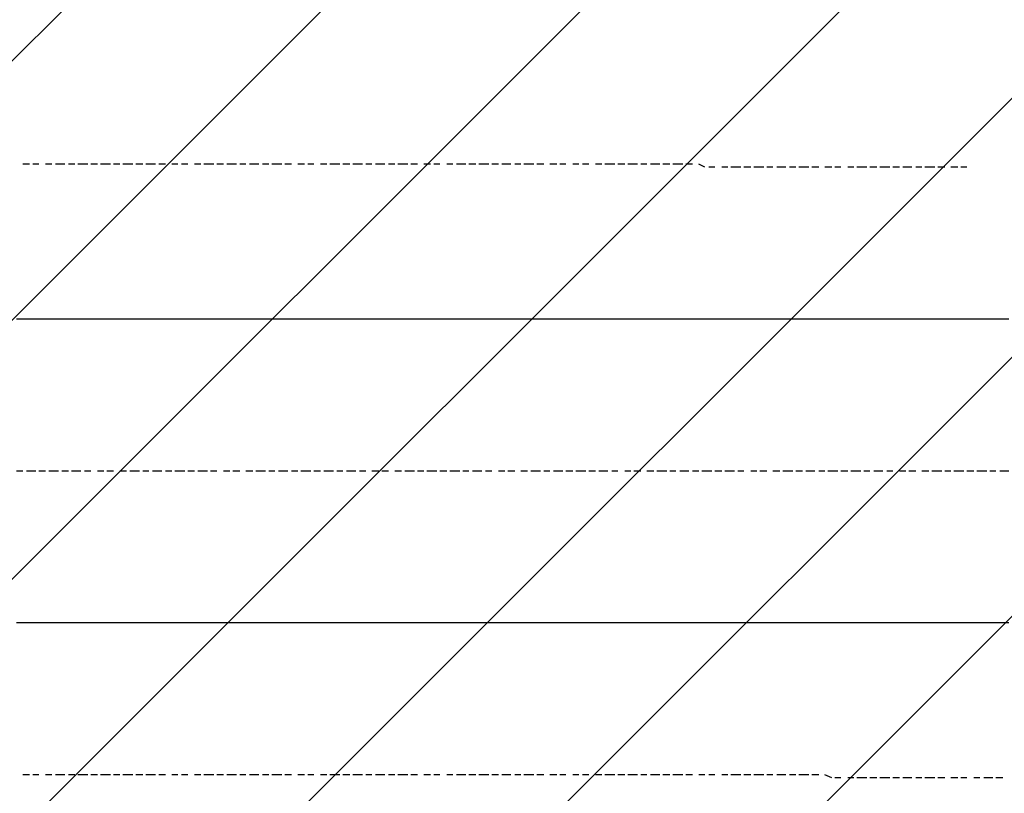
# Model space of a CAD drawing. Extents: x 997 to 109698, y 921 to 94021.
# Tile 544 of 656: x 19624 to 20913, y 50804 to 51818. Entities that reach past the tile are written whole.
import ezdxf

# ---------------------------------------------------------------- set-up
doc = ezdxf.new("R2010")
doc.units = 0
doc.header["$MEASUREMENT"] = 0
doc.layers.add('12', color=7, linetype='CONTINUOUS')
doc.layers.add('28', color=7, linetype='CONTINUOUS')

msp = doc.modelspace()

# ---------------------------------------------------------------- linework, layer by layer
at = {"layer": '12', "color": 1}
for p, q in [((19636.630503, 51628.563401), (19627.630503, 51628.563401)), ((19648.630503, 51628.563401), (19640.630503, 51628.563401)), ((19665.630503, 51628.563401), (19657.630503, 51628.563401)), ((19682.630503, 51628.563401), (19670.630503, 51628.563401)), ((19695.630503, 51628.563401), (19687.630503, 51628.563401)), ((19712.630503, 51628.563401), (19699.630503, 51628.563401)), ((19725.630503, 51628.563401), (19716.630503, 51628.563401)), ((19742.630503, 51628.563401), (19729.630503, 51628.563401)), ((19754.630503, 51628.563401), (19746.630503, 51628.563401)), ((19771.630503, 51628.563401), (19758.630503, 51628.563401)), ((19784.630503, 51628.563401), (19775.630503, 51628.563401)), ((19801.630503, 51628.563401), (19788.630503, 51628.563401)), ((19814.630503, 51628.563401), (19805.630503, 51628.563401)), ((19830.630503, 51628.563401), (19822.630503, 51628.563401)), ((19843.630503, 51628.563401), (19835.630503, 51628.563401)), ((19860.630503, 51628.563401), (19852.630503, 51628.563401)), ((19877.630503, 51628.563401), (19864.630503, 51628.563401)), ((19890.630503, 51628.563401), (19881.630503, 51628.563401)), ((19907.630503, 51628.563401), (19894.630503, 51628.563401)), ((19919.630503, 51628.563401), (19911.630503, 51628.563401)), ((19936.630503, 51628.563401), (19924.630503, 51628.563401)), ((19949.630503, 51628.563401), (19941.630503, 51628.563401)), ((19966.630503, 51628.563401), (19953.630503, 51628.563401)), ((19979.630503, 51628.563401), (19970.630503, 51628.563401)), ((19996.630503, 51628.563401), (19987.630503, 51628.563401)), ((20008.630503, 51628.563401), (20000.630503, 51628.563401)), ((20025.630503, 51628.563401), (20017.630503, 51628.563401)), ((20042.630503, 51628.563401), (20029.630503, 51628.563401)), ((20055.630503, 51628.563401), (20046.630503, 51628.563401)), ((20072.630503, 51628.563401), (20059.630503, 51628.563401)), ((20084.630503, 51628.563401), (20076.630503, 51628.563401)), ((20101.630503, 51628.563401), (20089.630503, 51628.563401)), ((20114.630503, 51628.563401), (20106.630503, 51628.563401)), ((20131.630503, 51628.563401), (20118.630503, 51628.563401)), ((20144.630503, 51628.563401), (20135.630503, 51628.563401)), ((20161.630503, 51628.563401), (20152.630503, 51628.563401)), ((20173.630503, 51628.563401), (20165.630503, 51628.563401)), ((20190.630503, 51628.563401), (20182.630503, 51628.563401)), ((20207.630503, 51628.563401), (20195.630503, 51628.563401)), ((20220.630503, 51628.563401), (20211.630503, 51628.563401)), ((20237.630503, 51628.563401), (20224.630503, 51628.563401)), ((20250.630503, 51628.563401), (20241.630503, 51628.563401)), ((20266.630503, 51628.563401), (20254.630503, 51628.563401)), ((20279.630503, 51628.563401), (20271.630503, 51628.563401)), ((20296.630503, 51628.563401), (20283.630503, 51628.563401)), ((20309.630503, 51628.563401), (20300.630503, 51628.563401)), ((20326.630503, 51628.563401), (20317.630503, 51628.563401)), ((20338.630503, 51628.563401), (20330.630503, 51628.563401)), ((20355.630503, 51628.563401), (20347.630503, 51628.563401)), ((20368.630503, 51628.563401), (20360.630503, 51628.563401)), ((20385.630503, 51628.563401), (20377.630503, 51628.563401)), ((20402.630503, 51628.563401), (20389.630503, 51628.563401)), ((20415.630503, 51628.563401), (20406.630503, 51628.563401)), ((20432.630503, 51628.563401), (20419.630503, 51628.563401)), ((20444.630503, 51628.563401), (20436.630503, 51628.563401)), ((20461.630503, 51628.563401), (20449.630503, 51628.563401)), ((20474.630503, 51628.563401), (20465.630503, 51628.563401)), ((20491.630503, 51628.563401), (20478.630503, 51628.563401)), ((20504.630503, 51628.563401), (20495.630503, 51628.563401)), ((20520.630503, 51624.563401), (20512.630503, 51628.563401)), ((20533.630503, 51624.563401), (20525.630503, 51624.563401)), ((20550.630503, 51624.563401), (20542.630503, 51624.563401)), ((20567.630503, 51624.563401), (20554.630503, 51624.563401)), ((20580.630503, 51624.563401), (20571.630503, 51624.563401)), ((20597.630503, 51624.563401), (20584.630503, 51624.563401)), ((20609.630503, 51624.563401), (20601.630503, 51624.563401)), ((20626.630503, 51624.563401), (20614.630503, 51624.563401)), ((20639.630503, 51624.563401), (20631.630503, 51624.563401)), ((20656.630503, 51624.563401), (20643.630503, 51624.563401)), ((20669.630503, 51624.563401), (20660.630503, 51624.563401)), ((20686.630503, 51624.563401), (20677.630503, 51624.563401)), ((20698.630503, 51624.563401), (20690.630503, 51624.563401)), ((20715.630503, 51624.563401), (20707.630503, 51624.563401)), ((20732.630503, 51624.563401), (20719.630503, 51624.563401)), ((20745.630503, 51624.563401), (20736.630503, 51624.563401)), ((20762.630503, 51624.563401), (20749.630503, 51624.563401)), ((20775.630503, 51624.563401), (20766.630503, 51624.563401)), ((20791.630503, 51624.563401), (20779.630503, 51624.563401)), ((20804.630503, 51624.563401), (20796.630503, 51624.563401)), ((20821.630503, 51624.563401), (20808.630503, 51624.563401)), ((20834.630503, 51624.563401), (20825.630503, 51624.563401)), ((20851.630503, 51624.563401), (20842.630503, 51624.563401)), ((20863.630503, 51624.563401), (20855.630503, 51624.563401)), ((19627.630503, 51226.563401), (19619.630503, 51226.563401)), ((19644.630503, 51226.563401), (19632.630503, 51226.563401)), ((19657.630503, 51226.563401), (19648.630503, 51226.563401)), ((19674.630503, 51226.563401), (19661.630503, 51226.563401)), ((19687.630503, 51226.563401), (19678.630503, 51226.563401)), ((19703.630503, 51226.563401), (19691.630503, 51226.563401)), ((19716.630503, 51226.563401), (19708.630503, 51226.563401)), ((19733.630503, 51226.563401), (19725.630503, 51226.563401)), ((19746.630503, 51226.563401), (19737.630503, 51226.563401)), ((19763.630503, 51226.563401), (19754.630503, 51226.563401)), ((19780.630503, 51226.563401), (19767.630503, 51226.563401)), ((19792.630503, 51226.563401), (19784.630503, 51226.563401)), ((19809.630503, 51226.563401), (19797.630503, 51226.563401)), ((19822.630503, 51226.563401), (19814.630503, 51226.563401)), ((19839.630503, 51226.563401), (19826.630503, 51226.563401)), ((19852.630503, 51226.563401), (19843.630503, 51226.563401)), ((19869.630503, 51226.563401), (19856.630503, 51226.563401)), ((19881.630503, 51226.563401), (19873.630503, 51226.563401)), ((19898.630503, 51226.563401), (19890.630503, 51226.563401)), ((19911.630503, 51226.563401), (19902.630503, 51226.563401)), ((19928.630503, 51226.563401), (19919.630503, 51226.563401)), ((19945.630503, 51226.563401), (19932.630503, 51226.563401)), ((19957.630503, 51226.563401), (19949.630503, 51226.563401)), ((19974.630503, 51226.563401), (19962.630503, 51226.563401)), ((19987.630503, 51226.563401), (19979.630503, 51226.563401)), ((20004.630503, 51226.563401), (19991.630503, 51226.563401)), ((20017.630503, 51226.563401), (20008.630503, 51226.563401)), ((20034.630503, 51226.563401), (20021.630503, 51226.563401)), ((20046.630503, 51226.563401), (20038.630503, 51226.563401)), ((20063.630503, 51226.563401), (20051.630503, 51226.563401)), ((20076.630503, 51226.563401), (20068.630503, 51226.563401)), ((20093.630503, 51226.563401), (20084.630503, 51226.563401)), ((20106.630503, 51226.563401), (20097.630503, 51226.563401)), ((20123.630503, 51226.563401), (20114.630503, 51226.563401)), ((20140.630503, 51226.563401), (20127.630503, 51226.563401)), ((20152.630503, 51226.563401), (20144.630503, 51226.563401)), ((20169.630503, 51226.563401), (20156.630503, 51226.563401)), ((20182.630503, 51226.563401), (20173.630503, 51226.563401)), ((20199.630503, 51226.563401), (20186.630503, 51226.563401)), ((20211.630503, 51226.563401), (20203.630503, 51226.563401)), ((20228.630503, 51226.563401), (20216.630503, 51226.563401)), ((20241.630503, 51226.563401), (20233.630503, 51226.563401)), ((20258.630503, 51226.563401), (20250.630503, 51226.563401)), ((20271.630503, 51226.563401), (20262.630503, 51226.563401)), ((20288.630503, 51226.563401), (20279.630503, 51226.563401)), ((20305.630503, 51226.563401), (20292.630503, 51226.563401)), ((20317.630503, 51226.563401), (20309.630503, 51226.563401)), ((20334.630503, 51226.563401), (20322.630503, 51226.563401)), ((20347.630503, 51226.563401), (20338.630503, 51226.563401)), ((20364.630503, 51226.563401), (20351.630503, 51226.563401)), ((20377.630503, 51226.563401), (20368.630503, 51226.563401)), ((20393.630503, 51226.563401), (20381.630503, 51226.563401)), ((20406.630503, 51226.563401), (20398.630503, 51226.563401)), ((20423.630503, 51226.563401), (20415.630503, 51226.563401)), ((20436.630503, 51226.563401), (20427.630503, 51226.563401)), ((20453.630503, 51226.563401), (20444.630503, 51226.563401)), ((20470.630503, 51226.563401), (20457.630503, 51226.563401)), ((20482.630503, 51226.563401), (20474.630503, 51226.563401)), ((20499.630503, 51226.563401), (20487.630503, 51226.563401)), ((20512.630503, 51226.563401), (20504.630503, 51226.563401)), ((20529.630503, 51226.563401), (20516.630503, 51226.563401)), ((20542.630503, 51226.563401), (20533.630503, 51226.563401)), ((20559.630503, 51226.563401), (20546.630503, 51226.563401)), ((20571.630503, 51226.563401), (20563.630503, 51226.563401)), ((20588.630503, 51226.563401), (20580.630503, 51226.563401)), ((20601.630503, 51226.563401), (20592.630503, 51226.563401)), ((20618.630503, 51226.563401), (20609.630503, 51226.563401)), ((20635.630503, 51226.563401), (20622.630503, 51226.563401)), ((20648.630503, 51226.563401), (20639.630503, 51226.563401)), ((20664.630503, 51226.563401), (20652.630503, 51226.563401)), ((20677.630503, 51226.563401), (20669.630503, 51226.563401)), ((20694.630503, 51226.563401), (20681.630503, 51226.563401)), ((20707.630503, 51226.563401), (20698.630503, 51226.563401)), ((20724.630503, 51226.563401), (20711.630503, 51226.563401)), ((20736.630503, 51226.563401), (20728.630503, 51226.563401)), ((20753.630503, 51226.563401), (20741.630503, 51226.563401)), ((20766.630503, 51226.563401), (20758.630503, 51226.563401)), ((20783.630503, 51226.563401), (20775.630503, 51226.563401)), ((20796.630503, 51226.563401), (20787.630503, 51226.563401)), ((20813.630503, 51226.563401), (20804.630503, 51226.563401)), ((20830.630503, 51226.563401), (20817.630503, 51226.563401)), ((20842.630503, 51226.563401), (20834.630503, 51226.563401)), ((20859.630503, 51226.563401), (20846.630503, 51226.563401)), ((20872.630503, 51226.563401), (20863.630503, 51226.563401)), ((20889.630503, 51226.563401), (20876.630503, 51226.563401)), ((20901.630503, 51226.563401), (20893.630503, 51226.563401)), ((20918.630503, 51226.563401), (20906.630503, 51226.563401)), ((19636.630503, 50828.563401), (19627.630503, 50828.563401)), ((19648.630503, 50828.563401), (19640.630503, 50828.563401)), ((19665.630503, 50828.563401), (19657.630503, 50828.563401)), ((19682.630503, 50828.563401), (19670.630503, 50828.563401)), ((19695.630503, 50828.563401), (19687.630503, 50828.563401)), ((19712.630503, 50828.563401), (19699.630503, 50828.563401)), ((19725.630503, 50828.563401), (19716.630503, 50828.563401)), ((19742.630503, 50828.563401), (19729.630503, 50828.563401)), ((19754.630503, 50828.563401), (19746.630503, 50828.563401)), ((19771.630503, 50828.563401), (19758.630503, 50828.563401)), ((19784.630503, 50828.563401), (19775.630503, 50828.563401)), ((19801.630503, 50828.563401), (19788.630503, 50828.563401)), ((19814.630503, 50828.563401), (19805.630503, 50828.563401)), ((19830.630503, 50828.563401), (19822.630503, 50828.563401)), ((19843.630503, 50828.563401), (19835.630503, 50828.563401)), ((19860.630503, 50828.563401), (19852.630503, 50828.563401)), ((19877.630503, 50828.563401), (19864.630503, 50828.563401)), ((19890.630503, 50828.563401), (19881.630503, 50828.563401)), ((19907.630503, 50828.563401), (19894.630503, 50828.563401)), ((19919.630503, 50828.563401), (19911.630503, 50828.563401)), ((19936.630503, 50828.563401), (19924.630503, 50828.563401)), ((19949.630503, 50828.563401), (19941.630503, 50828.563401)), ((19966.630503, 50828.563401), (19953.630503, 50828.563401)), ((19979.630503, 50828.563401), (19970.630503, 50828.563401)), ((19996.630503, 50828.563401), (19987.630503, 50828.563401)), ((20008.630503, 50828.563401), (20000.630503, 50828.563401)), ((20025.630503, 50828.563401), (20017.630503, 50828.563401)), ((20042.630503, 50828.563401), (20029.630503, 50828.563401)), ((20055.630503, 50828.563401), (20046.630503, 50828.563401)), ((20072.630503, 50828.563401), (20059.630503, 50828.563401)), ((20084.630503, 50828.563401), (20076.630503, 50828.563401)), ((20101.630503, 50828.563401), (20089.630503, 50828.563401)), ((20114.630503, 50828.563401), (20106.630503, 50828.563401)), ((20131.630503, 50828.563401), (20118.630503, 50828.563401)), ((20144.630503, 50828.563401), (20135.630503, 50828.563401)), ((20161.630503, 50828.563401), (20152.630503, 50828.563401)), ((20173.630503, 50828.563401), (20165.630503, 50828.563401)), ((20190.630503, 50828.563401), (20182.630503, 50828.563401)), ((20207.630503, 50828.563401), (20195.630503, 50828.563401)), ((20220.630503, 50828.563401), (20211.630503, 50828.563401)), ((20237.630503, 50828.563401), (20224.630503, 50828.563401)), ((20250.630503, 50828.563401), (20241.630503, 50828.563401)), ((20266.630503, 50828.563401), (20254.630503, 50828.563401)), ((20279.630503, 50828.563401), (20271.630503, 50828.563401)), ((20296.630503, 50828.563401), (20283.630503, 50828.563401)), ((20309.630503, 50828.563401), (20300.630503, 50828.563401)), ((20326.630503, 50828.563401), (20317.630503, 50828.563401)), ((20338.630503, 50828.563401), (20330.630503, 50828.563401)), ((20355.630503, 50828.563401), (20347.630503, 50828.563401)), ((20368.630503, 50828.563401), (20360.630503, 50828.563401)), ((20385.630503, 50828.563401), (20377.630503, 50828.563401)), ((20402.630503, 50828.563401), (20389.630503, 50828.563401)), ((20415.630503, 50828.563401), (20406.630503, 50828.563401)), ((20432.630503, 50828.563401), (20419.630503, 50828.563401)), ((20444.630503, 50828.563401), (20436.630503, 50828.563401)), ((20461.630503, 50828.563401), (20449.630503, 50828.563401)), ((20474.630503, 50828.563401), (20465.630503, 50828.563401)), ((20491.630503, 50828.563401), (20478.630503, 50828.563401)), ((20504.630503, 50828.563401), (20495.630503, 50828.563401)), ((20520.630503, 50828.563401), (20512.630503, 50828.563401)), ((20533.630503, 50828.563401), (20525.630503, 50828.563401)), ((20550.630503, 50828.563401), (20542.630503, 50828.563401)), ((20567.630503, 50828.563401), (20554.630503, 50828.563401)), ((20580.630503, 50828.563401), (20571.630503, 50828.563401)), ((20597.630503, 50828.563401), (20584.630503, 50828.563401)), ((20609.630503, 50828.563401), (20601.630503, 50828.563401)), ((20626.630503, 50828.563401), (20614.630503, 50828.563401)), ((20639.630503, 50828.563401), (20631.630503, 50828.563401)), ((20656.630503, 50828.563401), (20643.630503, 50828.563401)), ((20669.630503, 50828.563401), (20660.630503, 50828.563401)), ((20686.630503, 50824.563401), (20677.630503, 50828.563401)), ((20698.630503, 50824.563401), (20690.630503, 50824.563401)), ((20715.630503, 50824.563401), (20707.630503, 50824.563401)), ((20732.630503, 50824.563401), (20719.630503, 50824.563401)), ((20745.630503, 50824.563401), (20736.630503, 50824.563401)), ((20762.630503, 50824.563401), (20749.630503, 50824.563401)), ((20775.630503, 50824.563401), (20766.630503, 50824.563401)), ((20791.630503, 50824.563401), (20779.630503, 50824.563401)), ((20804.630503, 50824.563401), (20796.630503, 50824.563401)), ((20821.630503, 50824.563401), (20808.630503, 50824.563401)), ((20834.630503, 50824.563401), (20825.630503, 50824.563401)), ((20851.630503, 50824.563401), (20842.630503, 50824.563401)), ((20863.630503, 50824.563401), (20855.630503, 50824.563401)), ((20880.630503, 50824.563401), (20872.630503, 50824.563401)), ((20897.630503, 50824.563401), (20885.630503, 50824.563401)), ((20910.630503, 50824.563401), (20901.630503, 50824.563401))]:
    msp.add_line(p, q, dxfattribs=at)
at = {"layer": '12', "color": 5}
for p, q in [((19632.630503, 51425.563401), (19619.630503, 51425.563401)), ((19640.630503, 51425.563401), (19632.630503, 51425.563401)), ((19648.630503, 51425.563401), (19640.630503, 51425.563401)), ((19661.630503, 51425.563401), (19648.630503, 51425.563401)), ((19670.630503, 51425.563401), (19661.630503, 51425.563401)), ((19682.630503, 51425.563401), (19670.630503, 51425.563401)), ((19691.630503, 51425.563401), (19682.630503, 51425.563401)), ((19699.630503, 51425.563401), (19691.630503, 51425.563401)), ((19712.630503, 51425.563401), (19699.630503, 51425.563401)), ((19720.630503, 51425.563401), (19712.630503, 51425.563401)), ((19729.630503, 51425.563401), (19720.630503, 51425.563401)), ((19742.630503, 51425.563401), (19729.630503, 51425.563401)), ((19750.630503, 51425.563401), (19742.630503, 51425.563401)), ((19758.630503, 51425.563401), (19750.630503, 51425.563401)), ((19771.630503, 51425.563401), (19758.630503, 51425.563401)), ((19780.630503, 51425.563401), (19771.630503, 51425.563401)), ((19788.630503, 51425.563401), (19780.630503, 51425.563401)), ((19801.630503, 51425.563401), (19788.630503, 51425.563401)), ((19809.630503, 51425.563401), (19801.630503, 51425.563401)), ((19822.630503, 51425.563401), (19809.630503, 51425.563401)), ((19830.630503, 51425.563401), (19822.630503, 51425.563401)), ((19839.630503, 51425.563401), (19830.630503, 51425.563401)), ((19852.630503, 51425.563401), (19839.630503, 51425.563401)), ((19860.630503, 51425.563401), (19852.630503, 51425.563401)), ((19869.630503, 51425.563401), (19860.630503, 51425.563401)), ((19881.630503, 51425.563401), (19869.630503, 51425.563401)), ((19890.630503, 51425.563401), (19881.630503, 51425.563401)), ((19898.630503, 51425.563401), (19890.630503, 51425.563401)), ((19911.630503, 51425.563401), (19898.630503, 51425.563401)), ((19919.630503, 51425.563401), (19911.630503, 51425.563401)), ((19932.630503, 51425.563401), (19919.630503, 51425.563401)), ((19941.630503, 51425.563401), (19932.630503, 51425.563401)), ((19949.630503, 51425.563401), (19941.630503, 51425.563401)), ((19962.630503, 51425.563401), (19949.630503, 51425.563401)), ((19970.630503, 51425.563401), (19962.630503, 51425.563401)), ((19979.630503, 51425.563401), (19970.630503, 51425.563401)), ((19991.630503, 51425.563401), (19979.630503, 51425.563401)), ((20000.630503, 51425.563401), (19991.630503, 51425.563401)), ((20008.630503, 51425.563401), (20000.630503, 51425.563401)), ((20021.630503, 51425.563401), (20008.630503, 51425.563401)), ((20029.630503, 51425.563401), (20021.630503, 51425.563401)), ((20042.630503, 51425.563401), (20029.630503, 51425.563401)), ((20051.630503, 51425.563401), (20042.630503, 51425.563401)), ((20059.630503, 51425.563401), (20051.630503, 51425.563401)), ((20072.630503, 51425.563401), (20059.630503, 51425.563401)), ((20080.630503, 51425.563401), (20072.630503, 51425.563401)), ((20089.630503, 51425.563401), (20080.630503, 51425.563401)), ((20101.630503, 51425.563401), (20089.630503, 51425.563401)), ((20110.630503, 51425.563401), (20101.630503, 51425.563401)), ((20118.630503, 51425.563401), (20110.630503, 51425.563401)), ((20131.630503, 51425.563401), (20118.630503, 51425.563401)), ((20140.630503, 51425.563401), (20131.630503, 51425.563401)), ((20152.630503, 51425.563401), (20140.630503, 51425.563401)), ((20161.630503, 51425.563401), (20152.630503, 51425.563401)), ((20169.630503, 51425.563401), (20161.630503, 51425.563401)), ((20182.630503, 51425.563401), (20169.630503, 51425.563401)), ((20190.630503, 51425.563401), (20182.630503, 51425.563401)), ((20199.630503, 51425.563401), (20190.630503, 51425.563401)), ((20211.630503, 51425.563401), (20199.630503, 51425.563401)), ((20220.630503, 51425.563401), (20211.630503, 51425.563401)), ((20228.630503, 51425.563401), (20220.630503, 51425.563401)), ((20241.630503, 51425.563401), (20228.630503, 51425.563401)), ((20250.630503, 51425.563401), (20241.630503, 51425.563401)), ((20262.630503, 51425.563401), (20250.630503, 51425.563401)), ((20271.630503, 51425.563401), (20262.630503, 51425.563401)), ((20279.630503, 51425.563401), (20271.630503, 51425.563401)), ((20292.630503, 51425.563401), (20279.630503, 51425.563401)), ((20300.630503, 51425.563401), (20292.630503, 51425.563401)), ((20309.630503, 51425.563401), (20300.630503, 51425.563401)), ((20322.630503, 51425.563401), (20309.630503, 51425.563401)), ((20330.630503, 51425.563401), (20322.630503, 51425.563401)), ((20338.630503, 51425.563401), (20330.630503, 51425.563401)), ((20351.630503, 51425.563401), (20338.630503, 51425.563401)), ((20360.630503, 51425.563401), (20351.630503, 51425.563401)), ((20368.630503, 51425.563401), (20360.630503, 51425.563401)), ((20381.630503, 51425.563401), (20368.630503, 51425.563401)), ((20389.630503, 51425.563401), (20381.630503, 51425.563401)), ((20402.630503, 51425.563401), (20389.630503, 51425.563401)), ((20410.630503, 51425.563401), (20402.630503, 51425.563401)), ((20419.630503, 51425.563401), (20410.630503, 51425.563401)), ((20432.630503, 51425.563401), (20419.630503, 51425.563401)), ((20440.630503, 51425.563401), (20432.630503, 51425.563401)), ((20449.630503, 51425.563401), (20440.630503, 51425.563401)), ((20461.630503, 51425.563401), (20449.630503, 51425.563401)), ((20470.630503, 51425.563401), (20461.630503, 51425.563401)), ((20478.630503, 51425.563401), (20470.630503, 51425.563401)), ((20491.630503, 51425.563401), (20478.630503, 51425.563401)), ((20499.630503, 51425.563401), (20491.630503, 51425.563401)), ((20512.630503, 51425.563401), (20499.630503, 51425.563401)), ((20520.630503, 51425.563401), (20512.630503, 51425.563401)), ((20529.630503, 51425.563401), (20520.630503, 51425.563401)), ((20542.630503, 51425.563401), (20529.630503, 51425.563401)), ((20550.630503, 51425.563401), (20542.630503, 51425.563401)), ((20559.630503, 51425.563401), (20550.630503, 51425.563401)), ((20571.630503, 51425.563401), (20559.630503, 51425.563401)), ((20580.630503, 51425.563401), (20571.630503, 51425.563401)), ((20588.630503, 51425.563401), (20580.630503, 51425.563401)), ((20601.630503, 51425.563401), (20588.630503, 51425.563401)), ((20609.630503, 51425.563401), (20601.630503, 51425.563401)), ((20622.630503, 51425.563401), (20609.630503, 51425.563401)), ((20631.630503, 51425.563401), (20622.630503, 51425.563401)), ((20639.630503, 51425.563401), (20631.630503, 51425.563401)), ((20652.630503, 51425.563401), (20639.630503, 51425.563401)), ((20660.630503, 51425.563401), (20652.630503, 51425.563401)), ((20669.630503, 51425.563401), (20660.630503, 51425.563401)), ((20681.630503, 51425.563401), (20669.630503, 51425.563401)), ((20690.630503, 51425.563401), (20681.630503, 51425.563401)), ((20698.630503, 51425.563401), (20690.630503, 51425.563401)), ((20711.630503, 51425.563401), (20698.630503, 51425.563401)), ((20719.630503, 51425.563401), (20711.630503, 51425.563401)), ((20732.630503, 51425.563401), (20719.630503, 51425.563401)), ((20741.630503, 51425.563401), (20732.630503, 51425.563401)), ((20749.630503, 51425.563401), (20741.630503, 51425.563401)), ((20762.630503, 51425.563401), (20749.630503, 51425.563401)), ((20770.630503, 51425.563401), (20762.630503, 51425.563401)), ((20779.630503, 51425.563401), (20770.630503, 51425.563401)), ((20791.630503, 51425.563401), (20779.630503, 51425.563401)), ((20800.630503, 51425.563401), (20791.630503, 51425.563401)), ((20808.630503, 51425.563401), (20800.630503, 51425.563401)), ((20821.630503, 51425.563401), (20808.630503, 51425.563401)), ((20830.630503, 51425.563401), (20821.630503, 51425.563401)), ((20842.630503, 51425.563401), (20830.630503, 51425.563401)), ((20851.630503, 51425.563401), (20842.630503, 51425.563401)), ((20859.630503, 51425.563401), (20851.630503, 51425.563401)), ((20872.630503, 51425.563401), (20859.630503, 51425.563401)), ((20880.630503, 51425.563401), (20872.630503, 51425.563401)), ((20889.630503, 51425.563401), (20880.630503, 51425.563401)), ((20901.630503, 51425.563401), (20889.630503, 51425.563401)), ((20910.630503, 51425.563401), (20901.630503, 51425.563401)), ((20918.630503, 51425.563401), (20910.630503, 51425.563401)), ((19632.630503, 51027.563401), (19619.630503, 51027.563401)), ((19640.630503, 51027.563401), (19632.630503, 51027.563401)), ((19648.630503, 51027.563401), (19640.630503, 51027.563401)), ((19661.630503, 51027.563401), (19648.630503, 51027.563401)), ((19670.630503, 51027.563401), (19661.630503, 51027.563401)), ((19682.630503, 51027.563401), (19670.630503, 51027.563401)), ((19691.630503, 51027.563401), (19682.630503, 51027.563401)), ((19699.630503, 51027.563401), (19691.630503, 51027.563401)), ((19712.630503, 51027.563401), (19699.630503, 51027.563401)), ((19720.630503, 51027.563401), (19712.630503, 51027.563401)), ((19729.630503, 51027.563401), (19720.630503, 51027.563401)), ((19742.630503, 51027.563401), (19729.630503, 51027.563401)), ((19750.630503, 51027.563401), (19742.630503, 51027.563401)), ((19758.630503, 51027.563401), (19750.630503, 51027.563401)), ((19771.630503, 51027.563401), (19758.630503, 51027.563401)), ((19780.630503, 51027.563401), (19771.630503, 51027.563401)), ((19788.630503, 51027.563401), (19780.630503, 51027.563401)), ((19801.630503, 51027.563401), (19788.630503, 51027.563401)), ((19809.630503, 51027.563401), (19801.630503, 51027.563401)), ((19822.630503, 51027.563401), (19809.630503, 51027.563401)), ((19830.630503, 51027.563401), (19822.630503, 51027.563401)), ((19839.630503, 51027.563401), (19830.630503, 51027.563401)), ((19852.630503, 51027.563401), (19839.630503, 51027.563401)), ((19860.630503, 51027.563401), (19852.630503, 51027.563401)), ((19869.630503, 51027.563401), (19860.630503, 51027.563401)), ((19881.630503, 51027.563401), (19869.630503, 51027.563401)), ((19890.630503, 51027.563401), (19881.630503, 51027.563401)), ((19898.630503, 51027.563401), (19890.630503, 51027.563401)), ((19911.630503, 51027.563401), (19898.630503, 51027.563401)), ((19919.630503, 51027.563401), (19911.630503, 51027.563401)), ((19932.630503, 51027.563401), (19919.630503, 51027.563401)), ((19941.630503, 51027.563401), (19932.630503, 51027.563401)), ((19949.630503, 51027.563401), (19941.630503, 51027.563401)), ((19962.630503, 51027.563401), (19949.630503, 51027.563401)), ((19970.630503, 51027.563401), (19962.630503, 51027.563401)), ((19979.630503, 51027.563401), (19970.630503, 51027.563401)), ((19991.630503, 51027.563401), (19979.630503, 51027.563401)), ((20000.630503, 51027.563401), (19991.630503, 51027.563401)), ((20008.630503, 51027.563401), (20000.630503, 51027.563401)), ((20021.630503, 51027.563401), (20008.630503, 51027.563401)), ((20029.630503, 51027.563401), (20021.630503, 51027.563401)), ((20042.630503, 51027.563401), (20029.630503, 51027.563401)), ((20051.630503, 51027.563401), (20042.630503, 51027.563401)), ((20059.630503, 51027.563401), (20051.630503, 51027.563401)), ((20072.630503, 51027.563401), (20059.630503, 51027.563401)), ((20080.630503, 51027.563401), (20072.630503, 51027.563401)), ((20089.630503, 51027.563401), (20080.630503, 51027.563401)), ((20101.630503, 51027.563401), (20089.630503, 51027.563401)), ((20110.630503, 51027.563401), (20101.630503, 51027.563401)), ((20118.630503, 51027.563401), (20110.630503, 51027.563401)), ((20131.630503, 51027.563401), (20118.630503, 51027.563401)), ((20140.630503, 51027.563401), (20131.630503, 51027.563401)), ((20152.630503, 51027.563401), (20140.630503, 51027.563401)), ((20161.630503, 51027.563401), (20152.630503, 51027.563401)), ((20169.630503, 51027.563401), (20161.630503, 51027.563401)), ((20182.630503, 51027.563401), (20169.630503, 51027.563401)), ((20190.630503, 51027.563401), (20182.630503, 51027.563401)), ((20199.630503, 51027.563401), (20190.630503, 51027.563401)), ((20211.630503, 51027.563401), (20199.630503, 51027.563401)), ((20220.630503, 51027.563401), (20211.630503, 51027.563401)), ((20228.630503, 51027.563401), (20220.630503, 51027.563401)), ((20241.630503, 51027.563401), (20228.630503, 51027.563401)), ((20250.630503, 51027.563401), (20241.630503, 51027.563401)), ((20262.630503, 51027.563401), (20250.630503, 51027.563401)), ((20271.630503, 51027.563401), (20262.630503, 51027.563401)), ((20279.630503, 51027.563401), (20271.630503, 51027.563401)), ((20292.630503, 51027.563401), (20279.630503, 51027.563401)), ((20300.630503, 51027.563401), (20292.630503, 51027.563401)), ((20309.630503, 51027.563401), (20300.630503, 51027.563401)), ((20322.630503, 51027.563401), (20309.630503, 51027.563401)), ((20330.630503, 51027.563401), (20322.630503, 51027.563401)), ((20338.630503, 51027.563401), (20330.630503, 51027.563401)), ((20351.630503, 51027.563401), (20338.630503, 51027.563401)), ((20360.630503, 51027.563401), (20351.630503, 51027.563401)), ((20368.630503, 51027.563401), (20360.630503, 51027.563401)), ((20381.630503, 51027.563401), (20368.630503, 51027.563401)), ((20389.630503, 51027.563401), (20381.630503, 51027.563401)), ((20402.630503, 51027.563401), (20389.630503, 51027.563401)), ((20410.630503, 51027.563401), (20402.630503, 51027.563401)), ((20419.630503, 51027.563401), (20410.630503, 51027.563401)), ((20432.630503, 51027.563401), (20419.630503, 51027.563401)), ((20440.630503, 51027.563401), (20432.630503, 51027.563401)), ((20449.630503, 51027.563401), (20440.630503, 51027.563401)), ((20461.630503, 51027.563401), (20449.630503, 51027.563401)), ((20470.630503, 51027.563401), (20461.630503, 51027.563401)), ((20478.630503, 51027.563401), (20470.630503, 51027.563401)), ((20491.630503, 51027.563401), (20478.630503, 51027.563401)), ((20499.630503, 51027.563401), (20491.630503, 51027.563401)), ((20512.630503, 51027.563401), (20499.630503, 51027.563401)), ((20520.630503, 51027.563401), (20512.630503, 51027.563401)), ((20529.630503, 51027.563401), (20520.630503, 51027.563401)), ((20542.630503, 51027.563401), (20529.630503, 51027.563401)), ((20550.630503, 51027.563401), (20542.630503, 51027.563401)), ((20559.630503, 51027.563401), (20550.630503, 51027.563401)), ((20571.630503, 51027.563401), (20559.630503, 51027.563401)), ((20580.630503, 51027.563401), (20571.630503, 51027.563401)), ((20588.630503, 51027.563401), (20580.630503, 51027.563401)), ((20601.630503, 51027.563401), (20588.630503, 51027.563401)), ((20609.630503, 51027.563401), (20601.630503, 51027.563401)), ((20622.630503, 51027.563401), (20609.630503, 51027.563401)), ((20631.630503, 51027.563401), (20622.630503, 51027.563401)), ((20639.630503, 51027.563401), (20631.630503, 51027.563401)), ((20652.630503, 51027.563401), (20639.630503, 51027.563401)), ((20660.630503, 51027.563401), (20652.630503, 51027.563401)), ((20669.630503, 51027.563401), (20660.630503, 51027.563401)), ((20681.630503, 51027.563401), (20669.630503, 51027.563401)), ((20690.630503, 51027.563401), (20681.630503, 51027.563401)), ((20698.630503, 51027.563401), (20690.630503, 51027.563401)), ((20711.630503, 51027.563401), (20698.630503, 51027.563401)), ((20719.630503, 51027.563401), (20711.630503, 51027.563401)), ((20732.630503, 51027.563401), (20719.630503, 51027.563401)), ((20741.630503, 51027.563401), (20732.630503, 51027.563401)), ((20749.630503, 51027.563401), (20741.630503, 51027.563401)), ((20762.630503, 51027.563401), (20749.630503, 51027.563401)), ((20770.630503, 51027.563401), (20762.630503, 51027.563401)), ((20779.630503, 51027.563401), (20770.630503, 51027.563401)), ((20791.630503, 51027.563401), (20779.630503, 51027.563401)), ((20800.630503, 51027.563401), (20791.630503, 51027.563401)), ((20808.630503, 51027.563401), (20800.630503, 51027.563401)), ((20821.630503, 51027.563401), (20808.630503, 51027.563401)), ((20830.630503, 51027.563401), (20821.630503, 51027.563401)), ((20842.630503, 51027.563401), (20830.630503, 51027.563401)), ((20851.630503, 51027.563401), (20842.630503, 51027.563401)), ((20859.630503, 51027.563401), (20851.630503, 51027.563401)), ((20872.630503, 51027.563401), (20859.630503, 51027.563401)), ((20880.630503, 51027.563401), (20872.630503, 51027.563401)), ((20889.630503, 51027.563401), (20880.630503, 51027.563401)), ((20901.630503, 51027.563401), (20889.630503, 51027.563401)), ((20910.630503, 51027.563401), (20901.630503, 51027.563401)), ((20918.630503, 51027.563401), (20910.630503, 51027.563401))]:
    msp.add_line(p, q, dxfattribs=at)
at = {"layer": '28', "color": 2}
for p, q in [((12970.627, 45120.658275), (26535.923963, 58685.955237)), ((13310.038255, 45120.658275), (26875.335218, 58685.955237)), ((13472.636205, 44943.844969), (27214.746473, 58685.955237)), ((13472.636205, 44604.433715), (27554.157728, 58685.955237)), ((13472.636205, 44265.02246), (27893.568983, 58685.955237)), ((13472.636205, 43925.611205), (28232.980238, 58685.955237)), ((13472.636205, 43586.19995), (28572.391493, 58685.955237))]:
    msp.add_line(p, q, dxfattribs=at)

doc.saveas('drawing.dxf')
